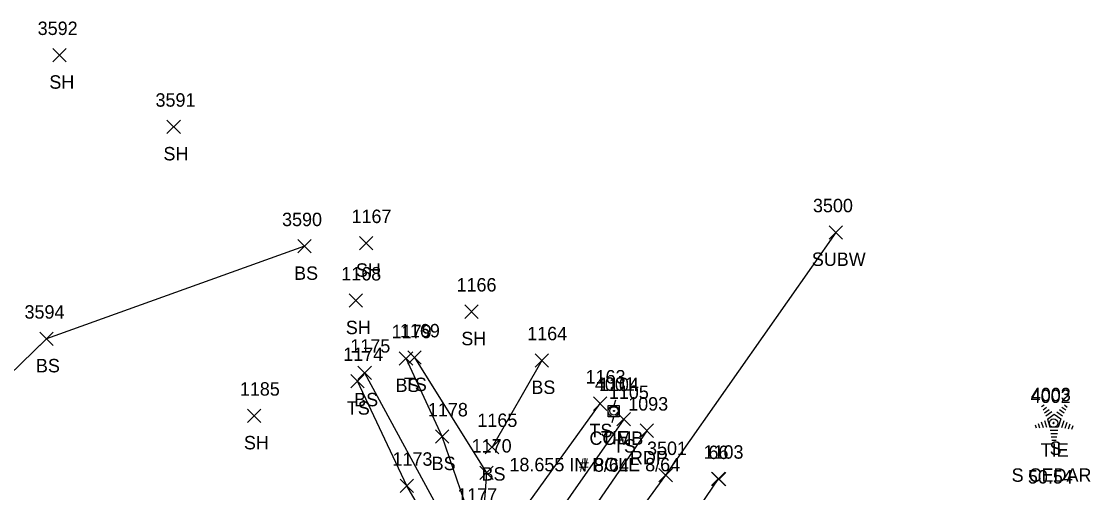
# Model space of a CAD drawing. Extents: x 1634209 to 1639641, y 608564 to 612258.
# Drawn here: x 1639473.7 to 1639632.9, y 612187.7 to 612257.9 of the extents above; entities that cross this region are included whole.
import ezdxf

# ---------------------------------------------------------------- set-up
doc = ezdxf.new("R2010")
doc.units = 0
for name, color, linetype in [('C_A', 7, 'Continuous'), ('C_C', 7, 'Continuous'), ('C_I', 7, 'Continuous'), ('C_TIC', 7, 'Continuous'), ('CBP', 7, 'Continuous'), ('L_A', 7, 'Continuous'), ('L_C', 7, 'Continuous'), ('L_I', 7, 'Continuous'), ('L_TIC', 7, 'Continuous'), ('LELB', 7, 'Continuous'), ('LTC', 7, 'Continuous'), ('P_A', 7, 'Continuous'), ('P_I', 7, 'Continuous'), ('P_TIC', 7, 'Continuous'), ('PET', 7, 'Continuous'), ('PRC', 7, 'Continuous'), ('U_A', 7, 'Continuous'), ('U_C', 7, 'Continuous'), ('U_I', 7, 'Continuous'), ('U_TIC', 7, 'Continuous'), ('UP', 7, 'Continuous'), ('UW', 7, 'Continuous')]:
    doc.layers.add(name, color=color, linetype=linetype)

msp = doc.modelspace()

# ---------------------------------------------------------------- linework, layer by layer
at = {"layer": 'C_TIC'}
for points in [[(1639576.57, 612188.75), (1639578.57, 612190.75)], [(1639578.57, 612188.75), (1639576.57, 612190.75)]]:
    msp.add_lwpolyline(points, dxfattribs=at)
at = {"layer": 'CBP'}
for centre, radius in [((1639561.93, 612199.92), 0.625), ((1639561.93, 612199.92), 0.0833), ((1639627.41, 612198.1), 0.625), ((1639627.41, 612198.1), 0.0833)]:
    msp.add_circle(centre, radius, dxfattribs=at)
at = {"layer": 'L_TIC'}
for points in [[(1639478.36, 612251.91), (1639480.36, 612253.91)], [(1639480.36, 612251.91), (1639478.36, 612253.91)], [(1639495.35, 612241.23), (1639497.35, 612243.23)], [(1639497.35, 612241.23), (1639495.35, 612243.23)], [(1639524.01, 612223.9), (1639526.01, 612225.9)], [(1639526.01, 612223.9), (1639524.01, 612225.9)], [(1639514.85, 612223.44), (1639516.85, 612225.44)], [(1639516.85, 612223.44), (1639514.85, 612225.44)], [(1639522.5, 612215.35), (1639524.5, 612217.35)], [(1639524.5, 612215.35), (1639522.5, 612217.35)], [(1639539.71, 612213.7), (1639541.71, 612215.7)], [(1639541.71, 612213.7), (1639539.71, 612215.7)], [(1639476.4, 612209.66), (1639478.4, 612211.66)], [(1639478.4, 612209.66), (1639476.4, 612211.66)], [(1639529.96, 612206.74), (1639531.96, 612208.74)], [(1639531.96, 612206.74), (1639529.96, 612208.74)], [(1639531.23, 612206.87), (1639533.23, 612208.87)], [(1639533.23, 612206.87), (1639531.23, 612208.87)], [(1639550.19, 612206.44), (1639552.19, 612208.44)], [(1639552.19, 612206.44), (1639550.19, 612208.44)], [(1639522.73, 612203.36), (1639524.73, 612205.36)], [(1639524.73, 612203.36), (1639522.73, 612205.36)], [(1639523.8, 612204.6), (1639525.8, 612206.6)], [(1639525.8, 612204.6), (1639523.8, 612206.6)], [(1639558.87, 612200), (1639560.87, 612202)], [(1639560.87, 612200), (1639558.87, 612202)], [(1639507.33, 612198.19), (1639509.33, 612200.19)], [(1639509.33, 612198.19), (1639507.33, 612200.19)], [(1639562.38, 612197.7), (1639564.38, 612199.7)], [(1639564.38, 612197.7), (1639562.38, 612199.7)], [(1639535.34, 612195.1), (1639537.34, 612197.1)], [(1639537.34, 612195.1), (1639535.34, 612197.1)], [(1639542.77, 612193.53), (1639544.77, 612195.53)], [(1639544.77, 612193.53), (1639542.77, 612195.53)], [(1639541.95, 612189.71), (1639543.95, 612191.71)], [(1639543.95, 612189.71), (1639541.95, 612191.71)], [(1639530.07, 612187.75), (1639532.07, 612189.75)], [(1639532.07, 612187.75), (1639530.07, 612189.75)]]:
    msp.add_lwpolyline(points, dxfattribs=at)
at = {"layer": 'LELB'}
for points in [[(1639515.85, 612224.44), (1639477.4, 612210.66), (1639462.33, 612196), (1639435.98, 612184.15), (1639403.66, 612152.3), (1639406.78, 612109.36), (1639402.84, 612082.03), (1639389.56, 612032.06)], [(1639532.23, 612207.87), (1639542.95, 612190.71), (1639542.28, 612182.04), (1639536.17, 612180.05), (1639531.07, 612188.75), (1639523.73, 612204.36)], [(1639524.8, 612205.6), (1639537.36, 612182.45), (1639540.72, 612183.41), (1639536.34, 612196.1), (1639530.96, 612207.74)], [(1639551.19, 612207.44), (1639543.77, 612194.53)], [(1639486.03, 612090.67), (1639466.52, 612067.04), (1639456.07, 612047.96), (1639446.25, 612030.94), (1639439.22, 612012.36), (1639431.5, 611996.97), (1639427.2, 611981.49), (1639430.09, 611997.28), (1639434.15, 612016.51), (1639442.18, 612035.71), (1639452.83, 612052.53), (1639468.37, 612078.96), (1639484.08, 612100.5), (1639508.75, 612130.39), (1639537.72, 612170.27), (1639559.87, 612201)], [(1639563.38, 612198.7), (1639539.24, 612164.06), (1639514.54, 612127.14), (1639495.77, 612095.8), (1639476.98, 612067.19), (1639457.71, 612031.74), (1639439.5, 611994.46), (1639424.36, 611955.72), (1639410.24, 611915.34), (1639396.62, 611874), (1639380.38, 611821.61)]]:
    msp.add_lwpolyline(points, dxfattribs=at)
at = {"layer": 'LTC'}
for p, q in [((1639625.63, 612200.57), (1639625.98, 612200.82)), ((1639625.84, 612200.1), (1639626.37, 612200.48)), ((1639628.66, 612200.46), (1639629.21, 612200.06)), ((1639629.03, 612200.81), (1639629.45, 612200.5)), ((1639626.05, 612199.63), (1639626.75, 612200.15)), ((1639626.26, 612199.17), (1639627.14, 612199.81)), ((1639626.48, 612198.71), (1639627.49, 612199.45)), ((1639627.49, 612199.45), (1639628.49, 612198.72)), ((1639627.91, 612199.76), (1639628.72, 612199.17)), ((1639628.28, 612200.11), (1639628.96, 612199.62)), ((1639624.66, 612197.84), (1639624.81, 612197.38)), ((1639625.12, 612198.06), (1639625.33, 612197.41)), ((1639625.57, 612198.28), (1639625.84, 612197.44)), ((1639626.03, 612198.49), (1639626.36, 612197.48)), ((1639626.48, 612198.71), (1639626.87, 612197.52)), ((1639628.1, 612197.52), (1639626.87, 612197.52)), ((1639628.49, 612198.72), (1639628.1, 612197.52)), ((1639628.93, 612198.45), (1639628.59, 612197.41)), ((1639629.37, 612198.2), (1639629.09, 612197.32)), ((1639629.82, 612197.95), (1639629.58, 612197.22)), ((1639630.26, 612197.7), (1639630.07, 612197.13)), ((1639628.06, 612197.02), (1639626.92, 612197.02)), ((1639627.98, 612196.52), (1639626.99, 612196.52)), ((1639627.89, 612196.02), (1639627.06, 612196.02)), ((1639627.81, 612195.52), (1639627.13, 612195.52))]:
    msp.add_line(p, q, dxfattribs=at)
at = {"layer": 'P_TIC'}
for points in [[(1639565.82, 612195.97), (1639567.82, 612197.97)], [(1639567.82, 612195.97), (1639565.82, 612197.97)], [(1639576.48, 612188.8), (1639578.48, 612190.8)], [(1639578.48, 612188.8), (1639576.48, 612190.8)]]:
    msp.add_lwpolyline(points, dxfattribs=at)
at = {"layer": 'PET'}
msp.add_lwpolyline([(1639566.82, 612196.97), (1639540.89, 612159.33), (1639514.14, 612118.57), (1639490.67, 612080.46), (1639463.47, 612031.6)], dxfattribs=at)
at = {"layer": 'PRC'}
msp.add_lwpolyline([(1639474.26, 612024.23), (1639486.3, 612046.51), (1639504.13, 612077.19), (1639528.27, 612115.93), (1639556.35, 612158.67), (1639577.48, 612189.8)], dxfattribs=at)
at = {"layer": 'U_TIC'}
for points in [[(1639593.99, 612225.51), (1639595.99, 612227.51)], [(1639595.99, 612225.51), (1639593.99, 612227.51)], [(1639568.63, 612189.35), (1639570.63, 612191.35)], [(1639570.63, 612189.35), (1639568.63, 612191.35)]]:
    msp.add_lwpolyline(points, dxfattribs=at)
at = {"layer": 'UP'}
for p, q in [((1639561.06, 612199.03), (1639561.06, 612200.7)), ((1639561.06, 612200.7), (1639562.73, 612200.7)), ((1639562.14, 612201.53), (1639561.89, 612200.7)), ((1639562.73, 612200.7), (1639562.73, 612199.03)), ((1639562.73, 612199.03), (1639561.06, 612199.03)), ((1639561.64, 612198.2), (1639561.89, 612199.03)), ((1639561.89, 612199.86), (1639561.89, 612199.86))]:
    msp.add_line(p, q, dxfattribs=at)
msp.add_circle((1639561.89, 612199.86), 0.833, dxfattribs=at)
at = {"layer": 'UW'}
msp.add_lwpolyline([(1639594.99, 612226.51), (1639569.63, 612190.35), (1639550.67, 612164.48), (1639527.14, 612128.9), (1639506.92, 612097.5), (1639485.03, 612062.24), (1639463.29, 612024.05), (1639448.18, 611991.92), (1639428.21, 611945.59), (1639409.39, 611896.28), (1639395.47, 611852.57), (1639388.14, 611826.68), (1639366.36, 611747.21), (1639350.92, 611692.02), (1639316.38, 611597.42), (1639292.15, 611550.99), (1639279.15, 611528.72), (1639253.95, 611487.01), (1639229.78, 611449.06), (1639200.46, 611402.5), (1639172.27, 611358.67), (1639148.82, 611320.98)], dxfattribs=at)

# ---------------------------------------------------------------- texts
at = {"layer": 'C_A'}
for p in [(1639560.01, 612194.92), (1639625.49, 612193.1)]:
    msp.add_text('TIE', height=2, dxfattribs=at).set_placement(p)
at = {"layer": 'C_C'}
for s, p in [('18.655 IN POLE 8/64', (1639546.36, 612190.92)), ('50.54', (1639623.58, 612189.1))]:
    msp.add_text(s, height=2, dxfattribs=at).set_placement(p)
at = {"layer": 'C_I'}
for s, p in [('4001', (1639559.08, 612202.92)), ('4002', (1639623.99, 612201.1)), ('66', (1639576, 612192.75))]:
    msp.add_text(s, height=2, dxfattribs=at).set_placement(p)
at = {"layer": 'L_A'}
for s, p in [('SH', (1639477.84, 612247.91)), ('SH', (1639494.83, 612237.23)), ('BS', (1639514.29, 612219.44)), ('SH', (1639523.5, 612219.9)), ('SH', (1639521.99, 612211.35)), ('SH', (1639539.2, 612209.7)), ('BS', (1639475.84, 612205.66)), ('BS', (1639529.4, 612202.74)), ('TS', (1639530.64, 612202.87)), ('BS', (1639549.63, 612202.44)), ('BS', (1639523.24, 612200.6)), ('TS', (1639522.14, 612199.36)), ('TS', (1639558.28, 612196)), ('SH', (1639506.82, 612194.19)), ('TS', (1639561.79, 612193.7)), ('S', (1639626.82, 612193.36)), ('BS', (1639534.78, 612191.1)), ('BS', (1639542.21, 612189.53))]:
    msp.add_text(s, height=2, dxfattribs=at).set_placement(p)
at = {"layer": 'L_C'}
msp.add_text('S CEDAR', height=2, dxfattribs=at).set_placement((1639621.16, 612189.36))
at = {"layer": 'L_I'}
for s, p in [('3592', (1639476.1, 612255.91)), ('3591', (1639493.65, 612245.23)), ('3590', (1639512.5, 612227.44)), ('1167', (1639522.84, 612227.9)), ('1168', (1639521.32, 612219.35)), ('1166', (1639538.48, 612217.7)), ('3594', (1639474.14, 612213.66)), ('1179', (1639528.83, 612210.74)), ('1169', (1639530.05, 612210.87)), ('1164', (1639549.01, 612210.44)), ('1175', (1639522.67, 612208.6)), ('1174', (1639521.61, 612207.36)), ('1163', (1639557.7, 612204)), ('1185', (1639506.21, 612202.19)), ('1105', (1639561.17, 612201.7)), ('4003', (1639624.02, 612201.36)), ('1178', (1639534.22, 612199.1)), ('1165', (1639541.59, 612197.53)), ('1170', (1639540.74, 612193.71)), ('1173', (1639528.94, 612191.75)), ('1177', (1639538.59, 612186.41))]:
    msp.add_text(s, height=2, dxfattribs=at).set_placement(p)
at = {"layer": 'LTC'}
msp.add_text('.', height=1.04, rotation=270, dxfattribs=at).set_placement((1639627.38, 612198.46))
at = {"layer": 'P_A'}
msp.add_text('RDP', height=2, dxfattribs=at).set_placement((1639564.31, 612191.97))
at = {"layer": 'P_I'}
for s, p in [('1093', (1639564.05, 612199.97)), ('1103', (1639575.27, 612192.8))]:
    msp.add_text(s, height=2, dxfattribs=at).set_placement(p)
at = {"layer": 'U_A'}
for s, p in [('SUBW', (1639591.4, 612221.51)), ('COMB', (1639558.28, 612194.86))]:
    msp.add_text(s, height=2, dxfattribs=at).set_placement(p)
at = {"layer": 'U_C'}
msp.add_text('# 8/64', height=2, dxfattribs=at).set_placement((1639556.71, 612190.86))
at = {"layer": 'U_I'}
for s, p in [('3500', (1639591.57, 612229.51)), ('1104', (1639559.69, 612202.86)), ('3501', (1639566.86, 612193.35))]:
    msp.add_text(s, height=2, dxfattribs=at).set_placement(p)

doc.saveas('drawing.dxf')
